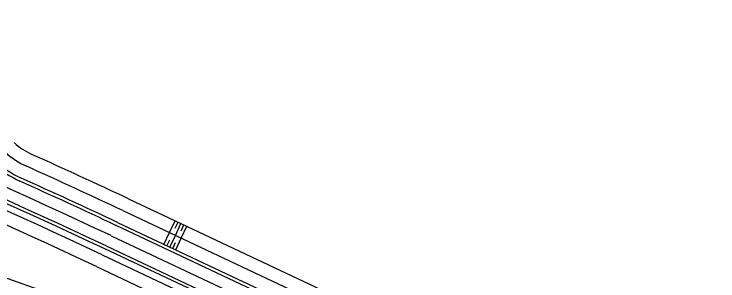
# Model space of a CAD drawing. Extents: x -552278 to -547230, y -1151007 to -1148251.
# Drawn here: x -550664.2 to -550556.1, y -1148836.9 to -1148795.9 of the extents above; entities that cross this region are included whole.
import ezdxf

# ---------------------------------------------------------------- set-up
doc = ezdxf.new("R2010")
doc.units = 0
doc.layers.add('u_trat navrh', color=7, linetype='Continuous')

msp = doc.modelspace()

# ---------------------------------------------------------------- linework, layer by layer
at = {"layer": 'u_trat navrh'}
for p, q in [((-550646.64, -1148824.31), (-550514.41, -1148886.51)), ((-550647.49, -1148826.12), (-550515.26, -1148888.32)), ((-550648.34, -1148827.93), (-550516.12, -1148890.13)), ((-550640.33, -1148829.49), (-550639.47, -1148827.68)), ((-550639.45, -1148828.8), (-550639.02, -1148827.89)), ((-550639.42, -1148829.92), (-550638.57, -1148828.11)), ((-550638.54, -1148829.22), (-550638.12, -1148828.32)), ((-550648.55, -1148828.38), (-550516.33, -1148890.59)), ((-550638.52, -1148830.34), (-550637.66, -1148828.53)), ((-550649.3, -1148829.97), (-550517.07, -1148892.17)), ((-550641.18, -1148831.3), (-550640.33, -1148829.49)), ((-550640.27, -1148831.73), (-550639.42, -1148829.92)), ((-550639.37, -1148832.15), (-550638.52, -1148830.34)), ((-550681.03, -1148830.96), (-550658.23, -1148839.02)), ((-550650.04, -1148831.55), (-550517.82, -1148893.75)), ((-550640.72, -1148831.51), (-550640.3, -1148830.61)), ((-550639.82, -1148831.94), (-550639.39, -1148831.03)), ((-550650.68, -1148832.91), (-550518.46, -1148895.11)), ((-550651.53, -1148834.72), (-550519.31, -1148896.92))]:
    msp.add_line(p, q, dxfattribs=at)
msp.add_lwpolyline([(-550518.03, -1148894.2), (-550650.25, -1148832)], dxfattribs=at)
for centre, radius, start, end in [((-551074.98, -1149734.84), 1000, 64.80614, 69.86671), ((-551074.98, -1149734.84), 998.25, 64.80614, 69.86671), ((-551074.98, -1149734.84), 996.75, 64.80614, 69.86671), ((-551074.98, -1149734.84), 997.75, 64.80614, 69.84139), ((-551074.98, -1149734.84), 994.75, 64.80614, 69.86671), ((-551056.59, -1149542.18), 753.25, 51.79075, 76.89047), ((-551056.59, -1149542.18), 754, 51.79075, 76.89047), ((-551056.59, -1149542.18), 750, 47.42068, 76.89047), ((-550657.14, -1148807.91), 10.5, 227.7726, 245.7351), ((-550657.14, -1148807.91), 12.5, 227.7726, 245.7351), ((-551074.98, -1149734.84), 1006.25, 64.80614, 65.73513), ((-550657.14, -1148807.91), 15, 227.7726, 245.7351), ((-550657.14, -1148807.91), 14.5, 227.7726, 245.7351), ((-551074.98, -1149734.84), 1004.25, 64.80614, 65.73513), ((-551074.98, -1149734.84), 1001.75, 64.80614, 65.73513), ((-551074.98, -1149734.84), 1002.25, 64.80614, 65.73513), ((-551056.59, -1149542.18), 746.75, 47.42068, 72.23343), ((-551056.59, -1149542.18), 746, 47.42068, 72.23343)]:
    msp.add_arc(centre, radius, start, end, dxfattribs=at)

doc.saveas('drawing.dxf')
